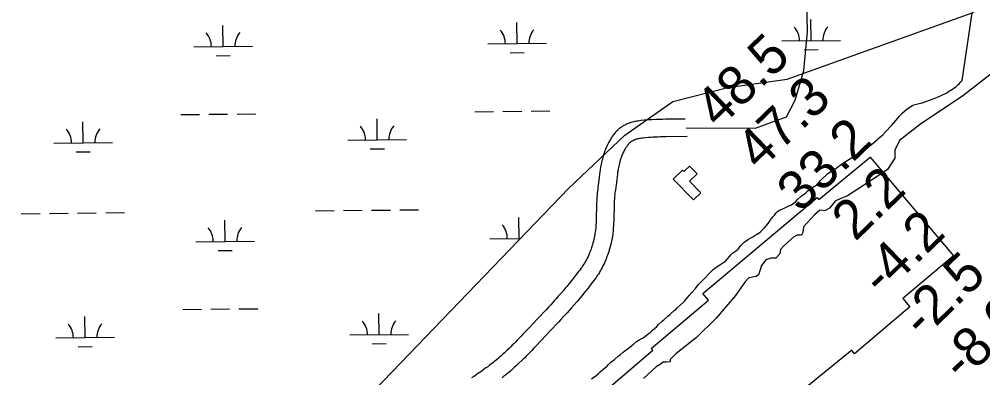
# Model space of a CAD drawing. Extents: x 3146026 to 3183936, y 897894 to 923344.
# Drawn here: x 3151306 to 3152950, y 919955 to 920567 of the extents above; entities that cross this region are included whole.
import ezdxf

# ---------------------------------------------------------------- set-up
doc = ezdxf.new("R2010")
doc.units = 0
for name, color, linetype in [('V-BLDG-OTLN', 7, 'Continuous'), ('V-RIVR-EDGE', 7, 'Continuous'), ('V-RIVR-RANG', 7, 'Continuous'), ('V-ROAD-CNTR', 7, 'Continuous'), ('V-RRAP-RVMT', 7, 'Continuous'), ('V-SITE-VEGE', 7, 'Continuous'), ('V-WETL-SWMP', 7, 'Continuous')]:
    doc.layers.add(name, color=color, linetype=linetype)

msp = doc.modelspace()

# ---------------------------------------------------------------- linework, layer by layer
at = {"layer": 'V-BLDG-OTLN'}
msp.add_lwpolyline([(3152456.6, 920258.8), (3152421.7, 920294.2), (3152437.7, 920309.9), (3152440.3, 920307.3), (3152449.9, 920316.8), (3152462.8, 920303.7), (3152449.6, 920290.8), (3152469, 920271)], close=True, dxfattribs=at)
at = {"layer": 'V-RIVR-EDGE'}
msp.add_lwpolyline([(3153018, 920516), (3152915.9, 920436.2), (3152844.5, 920388.9), (3152808.2, 920360.3), (3152800, 920344), (3152800, 920330.3), (3152787.5, 920310.9), (3152761.8, 920293.5), (3152719.2, 920266.1), (3152699.2, 920257.4), (3152688.5, 920244.9), (3152681, 920240.5), (3152672.3, 920241.2), (3152662.9, 920233.7), (3152644.1, 920213.1), (3152643.4, 920203.1), (3152640.9, 920198.8), (3152633.4, 920198.8), (3152627.8, 920195.7), (3152617.1, 920186.3), (3152610.2, 920180.1), (3152605.2, 920174.5), (3152604, 920167), (3152597.1, 920159.5), (3152588.3, 920159.5), (3152580.2, 920156.4), (3152572.6, 920147), (3152570.1, 920139.5), (3152567.6, 920130.8), (3152563.8, 920128.3), (3152551.3, 920125.8), (3152544.4, 920118.4), (3152528.1, 920095.9), (3152495.5, 920057.2), (3152461.7, 920024.2), (3152426.6, 919996.1), (3152416.6, 919986.2), (3152416.6, 919982.4), (3152409.7, 919981.8), (3152404.7, 919981.8), (3152399.7, 919978.1), (3152392.8, 919973.7), (3152371.5, 919953.8)], dxfattribs=at)
at = {"layer": 'V-ROAD-CNTR'}
for points in [[(3152444.2, 920381.8), (3152562.3, 920381.5), (3152593.2, 920392.6), (3152615.5, 920400.6), (3152630.1, 920429.3), (3152644.8, 920479.8), (3152650.9, 920545.7), (3152649.4, 920622.8)], [(3152442.2, 920397), (3152408.8, 920396.6), (3152403.6, 920396.5), (3152399.1, 920396.4), (3152395.2, 920396.3), (3152391.7, 920396.1), (3152385.6, 920395.8), (3152381, 920395.5), (3152377.5, 920395.3), (3152372.4, 920394.9), (3152367.2, 920394.3), (3152364.4, 920394), (3152361.7, 920393.6), (3152359.2, 920393.2), (3152356.7, 920392.7), (3152354.5, 920392.2), (3152352.3, 920391.7), (3152350.3, 920391.1), (3152348.3, 920390.5), (3152346.5, 920389.9), (3152344.8, 920389.2), (3152343.2, 920388.6), (3152341.8, 920387.9), (3152340.4, 920387.2), (3152339.1, 920386.6), (3152337.8, 920385.9), (3152336.7, 920385.3), (3152335.6, 920384.6), (3152333.7, 920383.4), (3152332, 920382.2), (3152330.5, 920381.1), (3152329.3, 920380.1), (3152328.2, 920379.1), (3152327.2, 920378.2), (3152325.7, 920376.7), (3152324.5, 920375.5), (3152323.6, 920374.5), (3152322.4, 920373.1), (3152321.2, 920371.6), (3152320.1, 920370.1), (3152319, 920368.7), (3152318, 920367.3), (3152317.1, 920365.9), (3152316.2, 920364.5), (3152315.3, 920363.1), (3152314.4, 920361.8), (3152313.6, 920360.4), (3152312.2, 920357.8), (3152310.8, 920355.3), (3152309.6, 920352.8), (3152308.4, 920350.5), (3152307.4, 920348.1), (3152306.5, 920345.9), (3152305.6, 920343.7), (3152304.9, 920341.6), (3152304.1, 920339.6), (3152303.5, 920337.6), (3152302.9, 920335.7), (3152302.4, 920333.9), (3152301.8, 920332.1), (3152301, 920328.7), (3152300.2, 920325.5), (3152299.6, 920322.5), (3152299, 920319.7), (3152298.5, 920317.2), (3152298.1, 920314.7), (3152297.4, 920310.3), (3152296.9, 920306.4), (3152296.4, 920303), (3152295.7, 920297.2), (3152294.6, 920288.6), (3152294.1, 920284.5), (3152293.5, 920280.2), (3152293.1, 920277.3), (3152292.7, 920274.3), (3152292.4, 920271.5), (3152292.1, 920268.9)], [(3152445.9, 920367.1), (3152409.3, 920366.7), (3152404.4, 920366.5), (3152400, 920366.4), (3152396.3, 920366.3), (3152393, 920366.2), (3152387.3, 920365.9), (3152383, 920365.6), (3152379.9, 920365.4), (3152375.1, 920365), (3152370.4, 920364.5), (3152368.2, 920364.3), (3152366.3, 920364), (3152364.5, 920363.7), (3152362.9, 920363.4), (3152361.4, 920363), (3152360.1, 920362.7), (3152358.9, 920362.4), (3152357.8, 920362), (3152356.8, 920361.7), (3152355.9, 920361.3), (3152355.1, 920361), (3152354.3, 920360.7), (3152353.6, 920360.3), (3152353, 920360), (3152352.4, 920359.7), (3152351.9, 920359.4), (3152351.5, 920359.1), (3152350.5, 920358.5), (3152349.8, 920358), (3152349.1, 920357.5), (3152348.6, 920357.1), (3152348.1, 920356.7), (3152347.7, 920356.3), (3152347, 920355.6), (3152346.4, 920355), (3152346.1, 920354.7), (3152345.5, 920354), (3152344.9, 920353.2), (3152344.1, 920352.2), (3152343.4, 920351.2), (3152342.7, 920350.1), (3152342, 920349.1), (3152341.3, 920348.1), (3152340.7, 920347.1), (3152340.1, 920346.2), (3152339.5, 920345.3), (3152338.4, 920343.3), (3152337.4, 920341.5), (3152336.5, 920339.7), (3152335.7, 920338), (3152335, 920336.3), (3152334.3, 920334.6), (3152333.7, 920333), (3152333.1, 920331.5), (3152332.5, 920329.9), (3152332.1, 920328.4), (3152331.6, 920327), (3152331.2, 920325.6), (3152330.8, 920324.2), (3152330.1, 920321.5), (3152329.5, 920318.9), (3152328.9, 920316.4), (3152328.5, 920314.1), (3152328.1, 920311.9), (3152327.7, 920309.8), (3152327.1, 920305.8), (3152326.6, 920302.3), (3152326.2, 920299.1), (3152325.5, 920293.5), (3152324.4, 920284.8), (3152323.8, 920280.4), (3152323.2, 920276), (3152322.8, 920273.3), (3152322.5, 920270.9), (3152322.2, 920268.4), (3152322, 920266)], [(3152292.1, 920268.7), (3152291.9, 920266.1), (3152291.7, 920263.6), (3152291.4, 920258.7), (3152291.2, 920254.2), (3152291.1, 920249.9), (3152290.9, 920242.2), (3152290.7, 920235.5), (3152290.6, 920229.7), (3152290.4, 920224.7), (3152290.3, 920220.4), (3152290, 920216.7), (3152289.8, 920213.5), (3152289.6, 920210.7), (3152289.3, 920208.3), (3152289.1, 920206.2), (3152288.9, 920204.4), (3152288.4, 920201.2), (3152288.1, 920198.9), (3152287.8, 920197.2), (3152287.2, 920194.6), (3152286.7, 920192), (3152285.8, 920188.6), (3152285, 920185.4), (3152284.2, 920182.5), (3152283.3, 920179.7), (3152282.5, 920177.2), (3152281.7, 920174.8), (3152280.8, 920172.6), (3152280.1, 920170.6), (3152279.3, 920168.7), (3152278.6, 920166.9), (3152277.8, 920165.2), (3152277.1, 920163.7), (3152276.5, 920162.3), (3152275.2, 920159.6), (3152274, 920157.3), (3152272.9, 920155.3), (3152272, 920153.6), (3152271.1, 920152.1), (3152270.3, 920150.8), (3152268.9, 920148.5), (3152267.8, 920146.9), (3152267, 920145.6), (3152265.7, 920143.8), (3152264.3, 920141.9), (3152262.3, 920139.2), (3152260.4, 920136.6), (3152256.5, 920131.5), (3152252.9, 920126.8), (3152249.5, 920122.5), (3152246.2, 920118.5), (3152243.1, 920114.7), (3152240.3, 920111.2), (3152237.5, 920108), (3152235, 920105), (3152230.1, 920099.3), (3152225.8, 920094.4), (3152222, 920090.1), (3152218.7, 920086.4), (3152212.8, 920080), (3152208.3, 920075.1), (3152205, 920071.5), (3152199.8, 920066.1), (3152194.6, 920060.6), (3152189.1, 920054.8), (3152183.9, 920049.3), (3152174.3, 920039.1), (3152166, 920030.2), (3152162.4, 920026.3), (3152159, 920022.8), (3152155.7, 920019.4), (3152152.7, 920016.3), (3152149.9, 920013.5), (3152147.2, 920010.8), (3152144.7, 920008.3), (3152142.4, 920006), (3152137.9, 920001.7), (3152134, 919998), (3152130.5, 919994.9), (3152127.5, 919992.1), (3152124.8, 919989.8), (3152122.4, 919987.7), (3152120.4, 919986), (3152116.7, 919982.9), (3152113.9, 919980.7), (3152111.7, 919979)], [(3152322, 920266.2), (3152321.8, 920263.8), (3152321.7, 920261.6), (3152321.4, 920257.2), (3152321.2, 920253), (3152321.1, 920249.1), (3152320.9, 920241.5), (3152320.7, 920234.8), (3152320.6, 920228.8), (3152320.4, 920223.6), (3152320.2, 920218.9), (3152320, 920214.8), (3152319.7, 920211.2), (3152319.5, 920208), (3152319.2, 920205.2), (3152318.9, 920202.7), (3152318.6, 920200.5), (3152318.1, 920196.7), (3152317.6, 920193.9), (3152317.2, 920191.7), (3152316.6, 920188.4), (3152315.9, 920185.2), (3152314.9, 920181.2), (3152313.9, 920177.4), (3152312.9, 920173.9), (3152311.9, 920170.6), (3152310.9, 920167.6), (3152309.9, 920164.7), (3152308.9, 920162.1), (3152308, 920159.6), (3152307.1, 920157.3), (3152306.2, 920155.1), (3152305.3, 920153.1), (3152304.4, 920151.2), (3152303.6, 920149.4), (3152302, 920146.2), (3152300.6, 920143.3), (3152299.2, 920140.9), (3152298, 920138.7), (3152296.9, 920136.9), (3152295.9, 920135.2), (3152294.2, 920132.4), (3152292.9, 920130.3), (3152291.8, 920128.7), (3152290.2, 920126.4), (3152288.6, 920124.2), (3152286.4, 920121.3), (3152284.3, 920118.5), (3152280.3, 920113.2), (3152276.5, 920108.3), (3152272.9, 920103.8), (3152269.5, 920099.6), (3152266.3, 920095.7), (3152263.3, 920092), (3152260.5, 920088.6), (3152257.8, 920085.5), (3152252.8, 920079.6), (3152248.3, 920074.6), (3152244.4, 920070.2), (3152241, 920066.3), (3152234.9, 920059.7), (3152230.3, 920054.7), (3152226.8, 920051), (3152221.6, 920045.4), (3152216.3, 920039.9), (3152210.9, 920034.2), (3152205.8, 920028.8), (3152196.2, 920018.5), (3152187.8, 920009.6), (3152184.1, 920005.7), (3152180.6, 920002), (3152177.3, 919998.6), (3152174.2, 919995.4), (3152171.2, 919992.4), (3152168.4, 919989.6), (3152165.8, 919986.9), (3152163.3, 919984.5), (3152158.6, 919980), (3152154.4, 919976), (3152150.7, 919972.6), (3152147.4, 919969.7), (3152144.5, 919967.1), (3152141.9, 919964.9), (3152139.6, 919963), (3152135.6, 919959.7), (3152132.5, 919957.2), (3152130.2, 919955.4)], [(3152111.9, 919979.1), (3152108.6, 919976.6), (3152105.3, 919974.2), (3152102.2, 919972), (3152099.2, 919969.8), (3152093.3, 919965.6), (3152087.7, 919961.8), (3152082.5, 919958.2), (3152077.5, 919954.9)]]:
    msp.add_lwpolyline(points, dxfattribs=at)
at = {"layer": 'V-RRAP-RVMT'}
for p, q in [((3152670.3, 920259.8), (3152758.4, 920332)), ((3152758.4, 920332), (3152900.5, 920163.4)), ((3152472.6, 920098.9), (3152667.5, 920263.1)), ((3152667.5, 920263.1), (3152670.3, 920259.8)), ((3152900.5, 920163.4), (3152814, 920090.9)), ((3152482.2, 920087.9), (3152472.6, 920098.9)), ((3152814, 920090.9), (3152825.8, 920076.6)), ((3152384.4, 920005.4), (3152482.2, 920087.9)), ((3152825.8, 920076.6), (3152731.6, 919996.3)), ((3152296, 919924.5), (3152386.9, 920002.4)), ((3152386.9, 920002.4), (3152384.4, 920005.4)), ((3152726.7, 920002.2), (3152625.7, 919919.7)), ((3152731.6, 919996.3), (3152726.7, 920002.2))]:
    msp.add_line(p, q, dxfattribs=at)
at = {"layer": 'V-SITE-VEGE'}
for p, q in [((3152915.2, 920462.9), (3152932.2, 920578.6)), ((3152895.3, 920445.9), (3152905, 920452.7)), ((3152905, 920452.7), (3152907.4, 920454.7)), ((3152907.4, 920454.7), (3152910.1, 920457.3)), ((3152910.1, 920457.3), (3152913, 920460.7)), ((3152913, 920460.7), (3152915.2, 920462.9)), ((3152867.3, 920432.2), (3152878, 920436.8)), ((3152878, 920436.8), (3152881.4, 920438.5)), ((3152881.4, 920438.5), (3152885.3, 920440)), ((3152885.3, 920440), (3152889.2, 920442)), ((3152889.2, 920442), (3152892.6, 920444.4)), ((3152892.6, 920444.4), (3152895.3, 920445.9)), ((3152824.1, 920416.3), (3152829.9, 920420.2)), ((3152829.9, 920420.2), (3152832.8, 920421.4)), ((3152832.8, 920421.4), (3152839.4, 920423.1)), ((3152839.4, 920423.1), (3152846.9, 920424.9)), ((3152846.9, 920424.9), (3152867.3, 920432.2)), ((3152802, 920394.4), (3152808.1, 920401.7)), ((3152808.1, 920401.7), (3152812.9, 920406.8)), ((3152812.9, 920406.8), (3152821.2, 920414.6)), ((3152821.2, 920414.6), (3152824.1, 920416.3)), ((3152792.5, 920383.6), (3152795, 920386.8)), ((3152795, 920386.8), (3152802, 920394.4)), ((3152773.6, 920364.9), (3152779.7, 920370.2)), ((3152779.7, 920370.2), (3152784.3, 920374.9)), ((3152784.3, 920374.9), (3152786.5, 920377.5)), ((3152786.5, 920377.5), (3152792.5, 920383.6)), ((3152754.9, 920349.5), (3152760.5, 920353.4)), ((3152760.5, 920353.4), (3152763.7, 920356.3)), ((3152763.7, 920356.3), (3152768.3, 920360.2)), ((3152768.3, 920360.2), (3152771.4, 920362.7)), ((3152771.4, 920362.7), (3152773.6, 920364.9)), ((3152731.1, 920333.9), (3152739.4, 920339.7)), ((3152739.4, 920339.7), (3152742.8, 920341.9)), ((3152742.8, 920341.9), (3152745.2, 920343.9)), ((3152745.2, 920343.9), (3152754.9, 920349.5)), ((3152702.2, 920315.1), (3152708.8, 920319.5)), ((3152708.8, 920319.5), (3152712.4, 920322.2)), ((3152712.4, 920322.2), (3152726, 920331)), ((3152726, 920331), (3152731.1, 920333.9)), ((3152682.8, 920301.2), (3152686, 920303.9)), ((3152686, 920303.9), (3152692.3, 920308.3)), ((3152692.3, 920308.3), (3152695, 920309.7)), ((3152695, 920309.7), (3152697.9, 920311.7)), ((3152697.9, 920311.7), (3152702.2, 920315.1)), ((3152667.5, 920285.1), (3152670.7, 920288.5)), ((3152670.7, 920288.5), (3152673.6, 920292.2)), ((3152673.6, 920292.2), (3152676.3, 920295.1)), ((3152676.3, 920295.1), (3152682.8, 920301.2)), ((3152640.6, 920265.1), (3152645.9, 920269.5)), ((3152645.9, 920269.5), (3152648.8, 920271.7)), ((3152648.8, 920271.7), (3152652.5, 920274.9)), ((3152652.5, 920274.9), (3152660.7, 920281)), ((3152660.7, 920281), (3152664.6, 920283.2)), ((3152664.6, 920283.2), (3152667.5, 920285.1)), ((3152624.1, 920250.7), (3152630.4, 920255.6)), ((3152630.4, 920255.6), (3152634.3, 920259.5)), ((3152634.3, 920259.5), (3152640.6, 920265.1)), ((3152594.7, 920233.1), (3152597.1, 920236.1)), ((3152597.1, 920236.1), (3152600, 920239)), ((3152600, 920239), (3152602.5, 920240.9)), ((3152602.5, 920240.9), (3152610.2, 920244.1)), ((3152610.2, 920244.1), (3152617.3, 920247.8)), ((3152617.3, 920247.8), (3152624.1, 920250.7)), ((3152583.8, 920218.8), (3152586.2, 920222.2)), ((3152586.2, 920222.2), (3152589.4, 920227.1)), ((3152589.4, 920227.1), (3152590.8, 920228.5)), ((3152590.8, 920228.5), (3152591.8, 920230)), ((3152591.8, 920230), (3152594.7, 920233.1)), ((3152565.1, 920200.2), (3152570.9, 920204.4)), ((3152570.9, 920204.4), (3152577.5, 920211)), ((3152577.5, 920211), (3152583.8, 920218.8)), ((3152542.8, 920186.6), (3152546.4, 920189)), ((3152546.4, 920189), (3152550.5, 920192.2)), ((3152550.5, 920192.2), (3152554.7, 920194.1)), ((3152554.7, 920194.1), (3152558.8, 920196.3)), ((3152558.8, 920196.3), (3152562, 920198.5)), ((3152562, 920198.5), (3152565.1, 920200.2)), ((3152523.4, 920168.1), (3152529.7, 920172.7)), ((3152529.7, 920172.7), (3152532.6, 920175.1)), ((3152532.6, 920175.1), (3152537.4, 920181.2)), ((3152537.4, 920181.2), (3152540.3, 920183.9)), ((3152540.3, 920183.9), (3152542.8, 920186.6)), ((3152508.6, 920152.7), (3152511.5, 920154.9)), ((3152511.5, 920154.9), (3152514.6, 920158.1)), ((3152514.6, 920158.1), (3152518.3, 920162.5)), ((3152518.3, 920162.5), (3152520.5, 920165.4)), ((3152520.5, 920165.4), (3152523.4, 920168.1)), ((3152481.6, 920131.7), (3152489.4, 920139.8)), ((3152489.4, 920139.8), (3152492.3, 920141.7)), ((3152492.3, 920141.7), (3152496.9, 920145.1)), ((3152496.9, 920145.1), (3152499.8, 920146.8)), ((3152499.8, 920146.8), (3152508.6, 920152.7)), ((3152468.3, 920117.8), (3152476.3, 920125.9)), ((3152476.3, 920125.9), (3152481.6, 920131.7)), ((3152453.7, 920101), (3152460, 920107.6)), ((3152460, 920107.6), (3152464.6, 920113.7)), ((3152464.6, 920113.7), (3152468.3, 920117.8)), ((3152441.1, 920086.2), (3152449.4, 920095.7)), ((3152449.4, 920095.7), (3152453.7, 920101)), ((3152423.6, 920070.1), (3152426.3, 920072)), ((3152426.3, 920072), (3152428.5, 920074.5)), ((3152428.5, 920074.5), (3152438.9, 920084)), ((3152438.9, 920084), (3152441.1, 920086.2)), ((3152406.2, 920054), (3152412.7, 920060.6)), ((3152412.7, 920060.6), (3152416.9, 920064)), ((3152416.9, 920064), (3152423.6, 920070.1)), ((3152386.5, 920036.4), (3152390.2, 920039.4)), ((3152390.2, 920039.4), (3152394, 920043)), ((3152394, 920043), (3152397, 920046.4)), ((3152397, 920046.4), (3152403.3, 920051.8)), ((3152403.3, 920051.8), (3152406.2, 920054)), ((3152364.9, 920020.6), (3152369.5, 920022.8)), ((3152369.5, 920022.8), (3152372.7, 920025.2)), ((3152372.7, 920025.2), (3152376.1, 920028.1)), ((3152376.1, 920028.1), (3152382.4, 920032.8)), ((3152382.4, 920032.8), (3152386.5, 920036.4)), ((3152345.3, 920005.5), (3152351.3, 920010.1)), ((3152351.3, 920010.1), (3152354, 920012.8)), ((3152354, 920012.8), (3152359.1, 920017.4)), ((3152359.1, 920017.4), (3152364.9, 920020.6)), ((3152321.5, 919986.7), (3152328.3, 919992.5)), ((3152328.3, 919992.5), (3152331.4, 919994.7)), ((3152331.4, 919994.7), (3152336.5, 919999.1)), ((3152336.5, 919999.1), (3152339.4, 920001.1)), ((3152339.4, 920001.1), (3152342.3, 920003.5)), ((3152342.3, 920003.5), (3152345.3, 920005.5)), ((3152305, 919972.1), (3152307.9, 919974.2)), ((3152307.9, 919974.2), (3152311.5, 919977.7)), ((3152311.5, 919977.7), (3152315.4, 919981.8)), ((3152315.4, 919981.8), (3152321.5, 919986.7)), ((3152282.2, 919953.5), (3152289.7, 919958.4)), ((3152289.7, 919958.4), (3152294.5, 919962.3)), ((3152294.5, 919962.3), (3152297.4, 919965.2)), ((3152297.4, 919965.2), (3152305, 919972.1))]:
    msp.add_line(p, q, dxfattribs=at)
at = {"layer": 'V-WETL-SWMP'}
for p, q in [((3152657.4, 920530.8), (3152657.1, 920566.8)), ((3151653.7, 920520.8), (3151653.3, 920556.8)), ((3152155.6, 920525.8), (3152155.2, 920561.8)), ((3151603.7, 920520.3), (3151703.7, 920521.3)), ((3152105.6, 920525.3), (3152205.6, 920526.3)), ((3152607.4, 920530.3), (3152707.4, 920531.3)), ((3151641.8, 920505.2), (3151665.8, 920505.5)), ((3152143.7, 920510.2), (3152167.7, 920510.5)), ((3152645.6, 920515.2), (3152669.6, 920515.5)), ((3151581.4, 920404.6), (3151613.4, 920405)), ((3151629.4, 920405.1), (3151661.4, 920405.4)), ((3151677.4, 920405.6), (3151709.4, 920405.9)), ((3152083.3, 920409.6), (3152115.3, 920410)), ((3152131.3, 920410.1), (3152163.3, 920410.4)), ((3152179.3, 920410.6), (3152211.3, 920410.9)), ((3151414.8, 920356.5), (3151414.5, 920392.5)), ((3151916.7, 920361.5), (3151916.4, 920397.5)), ((3151364.8, 920356), (3151464.8, 920357)), ((3151866.7, 920361), (3151966.7, 920362)), ((3151403, 920341), (3151427, 920341.2)), ((3151904.9, 920346), (3151928.9, 920346.2)), ((3151357.2, 920235.9), (3151389.2, 920236.2)), ((3151405.2, 920236.4), (3151437.2, 920236.7)), ((3151453.2, 920236.8), (3151485.2, 920237.2)), ((3151811.1, 920240.4), (3151843.1, 920240.7)), ((3151859.1, 920240.9), (3151891.1, 920241.2)), ((3151907.1, 920241.4), (3151939.1, 920241.7)), ((3151955.1, 920241.8), (3151987.1, 920242.2)), ((3151309.2, 920235.4), (3151341.2, 920235.7)), ((3151657, 920188.1), (3151656.6, 920224.1)), ((3152158.9, 920193.1), (3152158.5, 920229.1)), ((3151607, 920187.6), (3151707, 920188.6)), ((3152108.9, 920192.6), (3152161.2, 920193.2)), ((3151645.1, 920172.6), (3151669.1, 920172.8)), ((3151584.7, 920072), (3151616.7, 920072.3)), ((3151632.7, 920072.5), (3151664.7, 920072.8)), ((3151680.7, 920072.9), (3151712.7, 920073.2)), ((3151418.1, 920023.9), (3151417.8, 920059.9)), ((3151920, 920028.9), (3151919.7, 920064.9)), ((3151368.1, 920023.4), (3151468.1, 920024.4)), ((3151870, 920028.4), (3151970, 920029.4)), ((3151406.3, 920008.3), (3151430.3, 920008.6)), ((3151908.2, 920013.3), (3151932.2, 920013.6))]:
    msp.add_line(p, q, dxfattribs=at)
msp.add_lwpolyline([(3154156.3, 921550.8), (3150311.9, 921563.1), (3150299.2, 918069.2), (3150852.3, 918711.7), (3151740.5, 919755.3), (3152243.5, 920278.8), (3152339.1, 920369.4), (3152421.5, 920426.9), (3152514.9, 920450.7), (3152616.2, 920465.1), (3152932.2, 920578.6), (3153209.3, 920814.1), (3153778.6, 921266.6), (3154156.3, 921550.8)], dxfattribs=at)
for centre, start, end in [((3152100.3, 920525.7), 359.7992, 41.3429), ((3152210.8, 920526.8), 139.7992, 181.3429), ((3152602.2, 920530.7), 359.7992, 41.3429), ((3152712.7, 920531.8), 139.7992, 181.3429), ((3151598.4, 920520.7), 359.7992, 41.3429), ((3151708.9, 920521.8), 139.7992, 181.3429), ((3151861.5, 920361.5), 359.7992, 41.3429), ((3151971.9, 920362.6), 139.7992, 181.3429), ((3151359.6, 920356.5), 359.7992, 41.3429), ((3151470.1, 920357.6), 139.7992, 181.3429), ((3151601.7, 920188.1), 359.7992, 41.3429), ((3151712.2, 920189.2), 139.7992, 181.3429), ((3152103.6, 920193.1), 359.7992, 41.3429), ((3151362.9, 920023.8), 359.7992, 41.3429), ((3151473.4, 920024.9), 139.7992, 181.3429), ((3151864.8, 920028.8), 359.7992, 41.3429), ((3151975.3, 920029.9), 139.7992, 181.3429)]:
    msp.add_arc(centre, 35.2, start, end, dxfattribs=at)

# ---------------------------------------------------------------- texts
at = {"layer": 'V-RIVR-RANG'}
for s, p in [('48.5', (3152499.7, 920379)), ('47.3', (3152569.4, 920307.2)), ('33.2', (3152639.1, 920235.5)), ('2.2', (3152732.7, 920186.9)), ('-4.2', (3152778.5, 920092.1)), ('-2.5', (3152848.1, 920020.3)), ('-8.0', (3152915.7, 919946.6))]:
    msp.add_text(s, height=67, rotation=44.0283, dxfattribs=at).set_placement(p)

doc.saveas('drawing.dxf')
